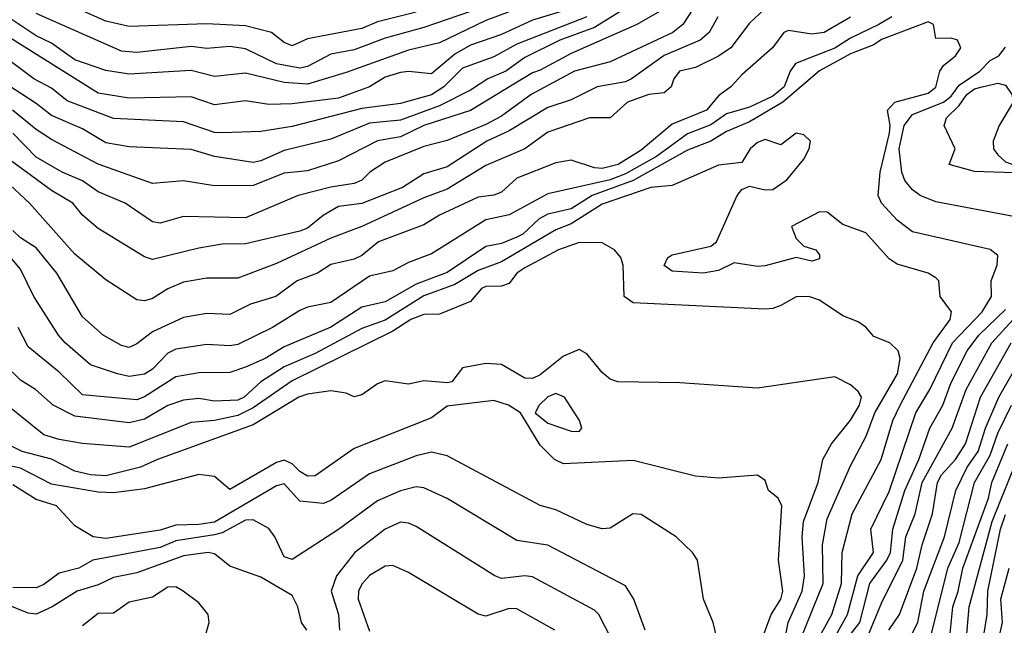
# Model space of a CAD drawing. Header units: metres. Extents: x -51132 to -49532, y -231222 to -229437.
# Tile 609 of 656: x -50065 to -50001, y -229780 to -229741. Entities that reach past the tile are written whole.
import ezdxf

# ---------------------------------------------------------------- set-up
doc = ezdxf.new("R2010")
doc.units = ezdxf.units.M
for name, color, linetype in [('CONTOUR_HALF', 8, 'Continuous'), ('CONTOUR_INDEX', 1, 'Continuous'), ('CONTOUR_INTER', 3, 'Continuous')]:
    doc.layers.add(name, color=color, linetype=linetype)

msp = doc.modelspace()

# ---------------------------------------------------------------- linework, layer by layer
at = {"layer": 'CONTOUR_HALF'}
for points, elevation in [([(-50024.58, -229739.553), (-50027.58, -229741.442), (-50029.814, -229742.259), (-50032.08, -229743.367), (-50033.297, -229744.259), (-50034.451, -229744.759), (-50035.58, -229745.486), (-50037.58, -229746.483), (-50040.08, -229747.415), (-50042.08, -229747.606), (-50044.58, -229748.627), (-50047.58, -229749.364), (-50049.08, -229750.035), (-50049.58, -229750.136), (-50052.08, -229749.748), (-50053.58, -229749.3), (-50057.58, -229749.125), (-50059.08, -229748.866), (-50060.58, -229747.978), (-50062.58, -229747.118), (-50063.58, -229746.335), (-50068.58, -229743.093)], 30.5), ([(-50028.58, -229740.073), (-50031.58, -229740.975), (-50033.58, -229741.898), (-50035.58, -229742.571), (-50036.58, -229743.168), (-50038.08, -229744.431), (-50039.58, -229744.275), (-50040.08, -229744.348), (-50041.08, -229744.635), (-50042.08, -229745.259), (-50044.08, -229745.991), (-50047.08, -229746.369), (-50048.58, -229746.398), (-50050.08, -229746.157), (-50052.08, -229746.426), (-50053.58, -229745.904), (-50057.58, -229745.99), (-50059.58, -229745.682), (-50065.58, -229741.913)], 31.5), ([(-50016.633, -229740.259), (-50017.58, -229741.17), (-50018.793, -229742.759), (-50019.58, -229743.292), (-50021.08, -229744.023), (-50022.092, -229744.259), (-50022.474, -229744.759), (-50022.632, -229745.259), (-50023.08, -229745.651), (-50024.08, -229745.756), (-50025.459, -229746.259), (-50026.58, -229747.254), (-50027.911, -229747.259), (-50030.58, -229748.175), (-50032.075, -229749.259), (-50034.58, -229750.341), (-50037.08, -229751.852), (-50038.58, -229752.419), (-50042.58, -229754.27), (-50044.58, -229755.003), (-50048.08, -229756.65), (-50050.58, -229757.594), (-50052.58, -229757.579), (-50054.08, -229757.851), (-50055.08, -229758.268), (-50056.08, -229758.902), (-50056.58, -229759.04), (-50057.08, -229758.974), (-50059.08, -229757.694), (-50061.08, -229756.037), (-50063.994, -229752.759), (-50065.58, -229751.298)], 28.5), ([(-50021.252, -229740.259), (-50021.896, -229741.259), (-50022.524, -229741.759), (-50026.58, -229743.645), (-50028.869, -229744.259), (-50031.663, -229745.759), (-50033.58, -229747.16), (-50034.58, -229747.687), (-50037.08, -229748.726), (-50038.58, -229749.107), (-50041.08, -229750.121), (-50042.062, -229750.759), (-50042.58, -229751.27), (-50043.08, -229751.502), (-50044.58, -229751.719), (-50046.68, -229752.259), (-50050.08, -229753.698), (-50054.08, -229753.612), (-50055.58, -229754.044), (-50056.08, -229753.953), (-50057.843, -229752.759), (-50059.58, -229752.02), (-50060.58, -229751.311), (-50061.907, -229750.759), (-50063.58, -229749.793), (-50065.08, -229748.247)], 29.5), ([(-50008.423, -229740.759), (-50009.243, -229741.259), (-50011.08, -229742.141), (-50012.08, -229742.769), (-50014.623, -229743.759), (-50014.975, -229744.259), (-50015.345, -229745.259), (-50016.08, -229745.866), (-50017.58, -229746.568), (-50019.08, -229747.001), (-50020.08, -229747.722), (-50021.58, -229748.297), (-50023.583, -229749.759), (-50025.58, -229750.874), (-50026.58, -229751.257), (-50030.58, -229752.147), (-50033.08, -229753.519), (-50034.58, -229753.836), (-50038.08, -229756.028), (-50039.58, -229756.582), (-50040.58, -229757.112), (-50042.08, -229757.459), (-50044.58, -229759.166), (-50046.08, -229759.457), (-50046.58, -229759.668), (-50048.33, -229760.759), (-50050.58, -229761.856), (-50051.08, -229761.951), (-50052.58, -229761.869), (-50054.58, -229762.17), (-50055.08, -229762.425), (-50056.08, -229763.445), (-50056.58, -229763.766), (-50057.58, -229763.922), (-50058.328, -229763.759), (-50060.08, -229763.161), (-50061.695, -229761.759), (-50062.13, -229761.259), (-50063.721, -229758.759), (-50064.58, -229757), (-50067.08, -229754.068)], 27.5), ([(-50035.58, -229740.407), (-50038.58, -229741.446), (-50041.08, -229742.138), (-50043.08, -229742.878), (-50044.58, -229743.155), (-50046.08, -229743.964), (-50046.58, -229744.056), (-50048.08, -229743.794), (-50050.08, -229742.822), (-50051.08, -229742.673), (-50052.58, -229742.8), (-50053.58, -229742.667), (-50057.08, -229743.045), (-50058.08, -229742.958), (-50063.58, -229740.548)], 32.5), ([(-50000.58, -229753.611), (-50005.58, -229752.669), (-50006.58, -229752.274), (-50007.08, -229751.892), (-50007.58, -229751.292), (-50007.762, -229750.759), (-50007.935, -229749.259), (-50007.615, -229747.759), (-50007.08, -229747.051), (-50005.08, -229746.244), (-50004.58, -229745.859), (-50004.08, -229745.162), (-50002.738, -229744.259), (-50002.08, -229743.575), (-50001.511, -229743.259), (-50001.08, -229742.712)], 27.5), ([(-50013.391, -229781.259), (-50012.293, -229779.259), (-50011.655, -229777.259), (-50011.614, -229775.259), (-50010.964, -229772.759), (-50009.097, -229769.259), (-50008.345, -229766.759), (-50007.868, -229765.759), (-50005.755, -229761.759), (-50004.66, -229760.259), (-50004.559, -229759.759), (-50005.302, -229758.759), (-50005.387, -229757.759), (-50005.58, -229757.562), (-50006.065, -229757.259), (-50008.08, -229756.694), (-50008.58, -229756.352), (-50010.08, -229754.679), (-50011.58, -229754.135), (-50012.58, -229753.331), (-50013.08, -229753.312), (-50014.886, -229754.259), (-50014.58, -229755.034), (-50014.08, -229755.533), (-50013.308, -229755.759), (-50013.08, -229756.08), (-50013.08, -229756.336), (-50013.58, -229756.485), (-50014.58, -229756.267), (-50016.58, -229756.803), (-50017.08, -229756.829), (-50018.58, -229756.602), (-50019.58, -229757.101), (-50020.58, -229757.267), (-50022.58, -229757.139), (-50023.08, -229756.766), (-50022.845, -229756.259), (-50022.58, -229756.079), (-50020.08, -229755.523), (-50019.719, -229755.259), (-50018.383, -229752.259), (-50018.08, -229751.874), (-50017.58, -229751.658), (-50016.58, -229751.898), (-50016.08, -229751.877), (-50015.179, -229751.259), (-50014.08, -229749.917), (-50013.737, -229749.259), (-50013.658, -229748.759), (-50014.08, -229748.354), (-50014.58, -229748.252), (-50015.58, -229749.011), (-50016.58, -229748.65), (-50017.08, -229748.847), (-50017.538, -229749.259), (-50018.08, -229750.135), (-50019.58, -229750.317), (-50022.58, -229751.623), (-50023.958, -229751.759), (-50027.08, -229752.824), (-50029.08, -229754.088), (-50030.08, -229754.475), (-50033.58, -229756.533), (-50035.08, -229757.099), (-50036.58, -229757.996), (-50038.58, -229758.718), (-50041.08, -229760.301), (-50042.58, -229760.836), (-50045.58, -229762.444), (-50047.58, -229763.293), (-50049.08, -229764.264), (-50050.165, -229765.259), (-50050.58, -229765.444), (-50052.08, -229765.516), (-50053.08, -229765.349), (-50054.08, -229765.448), (-50055.08, -229765.796), (-50056.58, -229766.661), (-50057.58, -229766.906), (-50061.08, -229766.477), (-50062.488, -229765.759), (-50063.608, -229764.759), (-50064.58, -229764.161), (-50065.58, -229763.194)], 26.5), ([(-50011.58, -229781.167), (-50010.483, -229779.759), (-50009.843, -229777.259), (-50008.728, -229775.759), (-50008.497, -229775.259), (-50008.345, -229773.759), (-50007.579, -229771.259), (-50006.673, -229769.259), (-50005.968, -229767.259), (-50005.131, -229765.759), (-50004.58, -229764.302), (-50003.568, -229762.259), (-50002.804, -229761.259), (-50001.08, -229759.611)], 27.5), ([(-50008.613, -229780.259), (-50007.926, -229779.259), (-50006.808, -229776.259), (-50006.468, -229774.759), (-50005.802, -229772.759), (-50005.467, -229770.759), (-50005.219, -229770.259), (-50004.32, -229769.259), (-50003.657, -229768.259), (-50002.695, -229765.259), (-50000.726, -229761.759)], 28.5), ([(-50015.758, -229783.259), (-50015.098, -229779.759), (-50014.2, -229777.759), (-50014.047, -229776.759), (-50014.195, -229774.259), (-50014.112, -229773.259), (-50013.158, -229770.759), (-50012.87, -229769.259), (-50012.313, -229768.259), (-50011.08, -229766.737), (-50010.498, -229765.759), (-50010.378, -229765.259), (-50010.58, -229764.887), (-50011.08, -229764.462), (-50012.08, -229763.951), (-50017.08, -229764.684), (-50022.08, -229764.338), (-50026.08, -229764.27), (-50026.58, -229764.093), (-50027.08, -229763.673), (-50028.08, -229762.454), (-50028.58, -229762.18), (-50029.58, -229762.605), (-50031.08, -229763.813), (-50031.58, -229764.059), (-50032.08, -229764.024), (-50033.58, -229763.155), (-50034.58, -229763.077), (-50036.08, -229763.365), (-50036.777, -229764.259), (-50037.08, -229764.334), (-50038.58, -229764.199), (-50039.58, -229764.407), (-50041.08, -229764.194), (-50041.58, -229764.388), (-50042.58, -229765.112), (-50043.08, -229765.225), (-50043.58, -229764.995), (-50044.58, -229764.842), (-50046.08, -229765.051), (-50046.64, -229765.259), (-50049.58, -229767.044), (-50055.757, -229769.259), (-50056.85, -229769.759), (-50059.08, -229770.312), (-50060.08, -229770.265), (-50061.08, -229770.015), (-50062.58, -229769.242), (-50064.475, -229768.759), (-50066.455, -229767.759)], 25.5), ([(-50005.923, -229780.759), (-50004.815, -229776.259), (-50004.08, -229774.613), (-50003.076, -229770.759), (-50002.08, -229768.988), (-50001.58, -229767.581), (-50000.709, -229765.759)], 29.5), ([(-50003.724, -229782.259), (-50003.428, -229778.759), (-50001.957, -229773.259), (-49999.934, -229768.259)], 30.5), ([(-50019.703, -229780.759), (-50019.935, -229779.759), (-50020.563, -229778.259), (-50020.938, -229775.759), (-50021.271, -229775.259), (-50022.324, -229774.259), (-50024.58, -229772.813), (-50025.113, -229772.759), (-50026.58, -229773.701), (-50027.08, -229773.736), (-50028.08, -229773.45), (-50030.08, -229772.513), (-50031.08, -229772.236), (-50037.08, -229769.026), (-50038.08, -229768.797), (-50039.08, -229769.034), (-50042.08, -229770.191), (-50044.58, -229771.908), (-50045.08, -229772.097), (-50046.58, -229771.942), (-50047.58, -229770.838), (-50048.08, -229770.96), (-50052.08, -229773.295), (-50053.08, -229773.455), (-50054.58, -229773.488), (-50055.58, -229773.827), (-50059.08, -229774.349), (-50059.892, -229774.259), (-50061.08, -229773.538), (-50062.269, -229772.259), (-50063.58, -229771.847), (-50065.08, -229770.905)], 24.5), ([(-50026.535, -229780.759), (-50027.295, -229779.259), (-50027.58, -229778.978), (-50031.58, -229776.834), (-50032.08, -229776.751), (-50033.58, -229776.943), (-50034, -229776.759), (-50039.08, -229773.582), (-50039.58, -229773.36), (-50040.08, -229773.313), (-50041.08, -229773.764), (-50043.036, -229775.259), (-50044.21, -229776.759), (-50044.566, -229777.759), (-50044.08, -229779.259), (-50044.014, -229780.259)], 23.5), ([(-50046.121, -229780.259), (-50046.462, -229779.759), (-50046.708, -229778.759), (-50047.08, -229778.028), (-50049.08, -229776.855), (-50051.08, -229776.128), (-50052.08, -229775.348), (-50052.483, -229775.259), (-50054.08, -229775.48), (-50057.08, -229776.577), (-50058.58, -229776.866), (-50059.58, -229777.346), (-50060.932, -229777.759), (-50062.54, -229778.759), (-50063.58, -229779.238), (-50064.08, -229779.176), (-50065.58, -229778.555)], 23.5), ([(-50001.724, -229781.759), (-50001.286, -229779.759), (-50001.394, -229778.259), (-50000.856, -229776.259)], 31.5)]:
    msp.add_lwpolyline(points, dxfattribs=dict(at, elevation=elevation))
at = {"layer": 'CONTOUR_INDEX'}
for points, elevation in [([(-50023.08, -229740.25), (-50024.849, -229741.259), (-50029.08, -229743.108), (-50031.08, -229744.195), (-50031.58, -229744.354), (-50035.58, -229746.78), (-50038.58, -229747.754), (-50040.08, -229748.477), (-50041.58, -229748.749), (-50044.08, -229750.024), (-50046.08, -229750.68), (-50047.58, -229750.83), (-50049.58, -229751.619), (-50052.08, -229751.638), (-50054.08, -229751.32), (-50056.08, -229751.493), (-50059.58, -229750.253), (-50062.58, -229748.65), (-50063.58, -229748.005), (-50065.093, -229746.759)], 30), ([(-50030.58, -229765.221), (-50031.141, -229765.759), (-50031.408, -229766.259), (-50030.58, -229766.932), (-50029.08, -229767.435), (-50028.58, -229767.459), (-50028.397, -229767.259), (-50028.546, -229766.759), (-50029.508, -229765.259), (-50030.08, -229765.008), (-50030.58, -229765.221)], 25), ([(-50016.761, -229780.759), (-50016.198, -229779.259), (-50015.572, -229778.259), (-50015.433, -229777.759), (-50015.721, -229775.759), (-50015.512, -229772.259), (-50015.743, -229771.759), (-50016.359, -229771.259), (-50016.58, -229770.617), (-50017.08, -229770.267), (-50019.58, -229770.477), (-50021.08, -229770.342), (-50025.08, -229769.325), (-50029.58, -229769.554), (-50030.165, -229769.259), (-50031.08, -229768.345), (-50032.356, -229766.259), (-50033.131, -229765.759), (-50034.08, -229765.478), (-50037.08, -229765.84), (-50038.08, -229766.578), (-50043.08, -229768.565), (-50045.58, -229770.322), (-50046.08, -229770.341), (-50046.58, -229770.051), (-50047.08, -229769.541), (-50047.58, -229769.315), (-50048.08, -229769.471), (-50051.08, -229771.208), (-50052.08, -229770.354), (-50053.08, -229770.238), (-50056.58, -229771.163), (-50058.58, -229771.424), (-50059.58, -229771.379), (-50062.58, -229770.848), (-50064.58, -229769.836), (-50067.08, -229769.32)], 25), ([(-50004.791, -229781.759), (-50004.481, -229778.759), (-50004.129, -229777.759), (-50003.836, -229776.259), (-50002.19, -229771.759), (-50001.971, -229770.759), (-50000.927, -229768.259)], 30)]:
    msp.add_lwpolyline(points, dxfattribs=dict(at, elevation=elevation))
at = {"layer": 'CONTOUR_INTER'}
for points, elevation in [([(-50039.08, -229740.45), (-50041.58, -229741.079), (-50042.58, -229741.514), (-50046.08, -229742.18), (-50047.08, -229742.618), (-50047.58, -229742.417), (-50048.395, -229741.759), (-50050.08, -229741.345), (-50052.58, -229741.218), (-50057.58, -229741.389), (-50059.08, -229741.039), (-50062.58, -229739.461)], 33), ([(-50028.08, -229740.752), (-50032.58, -229742.525), (-50034.08, -229743.326), (-50036.08, -229744.058), (-50037.304, -229745.259), (-50038.08, -229745.771), (-50040.08, -229746.348), (-50042.58, -229746.651), (-50047.08, -229747.815), (-50049.08, -229748.139), (-50051.58, -229748.221), (-50052.08, -229748.197), (-50054.08, -229747.524), (-50058.58, -229747.314), (-50061.58, -229746.169), (-50062.58, -229745.354), (-50063.723, -229744.759), (-50066.411, -229742.759)], 31), ([(-50019.629, -229740.759), (-50020.185, -229741.759), (-50020.765, -229742.259), (-50023.08, -229743.243), (-50025.202, -229744.759), (-50025.58, -229744.945), (-50027.408, -229745.259), (-50029.08, -229746.093), (-50030.58, -229746.597), (-50033.08, -229748.104), (-50034.512, -229748.759), (-50037.08, -229750.426), (-50038.58, -229750.873), (-50039.956, -229751.759), (-50042.58, -229752.772), (-50044.08, -229752.971), (-50045.08, -229753.547), (-50046.08, -229754.367), (-50046.58, -229754.552), (-50050.08, -229755.377), (-50051.58, -229755.391), (-50053.08, -229755.647), (-50056.08, -229756.385), (-50056.58, -229756.224), (-50059.58, -229754.381), (-50060.58, -229753.539), (-50061.217, -229752.759), (-50062.58, -229751.936), (-50065.581, -229749.759)], 29), ([(-50033.08, -229740.444), (-50034.58, -229741.003), (-50037.58, -229742.437), (-50039.58, -229742.895), (-50043.58, -229744.351), (-50046.08, -229745.087), (-50047.58, -229744.979), (-50050.08, -229744.378), (-50052.08, -229744.609), (-50053.58, -229744.214), (-50057.58, -229744.439), (-50059.08, -229744.204), (-50061.08, -229743.52), (-50062.58, -229742.444), (-50063.58, -229741.972), (-50065.58, -229740.653)], 32), ([(-50011.08, -229740.775), (-50012.769, -229741.759), (-50013.58, -229741.872), (-50015.08, -229741.628), (-50015.376, -229741.759), (-50016.099, -229742.759), (-50018.08, -229744.489), (-50018.787, -229745.259), (-50019.58, -229745.84), (-50020.356, -229746.759), (-50022.58, -229747.679), (-50024.58, -229749.334), (-50026.055, -229750.259), (-50027.08, -229750.523), (-50027.58, -229750.48), (-50029.08, -229749.995), (-50030.08, -229750.17), (-50032.58, -229751.142), (-50033.58, -229752.042), (-50034.08, -229752.238), (-50035.08, -229752.363), (-50037.58, -229753.535), (-50038.58, -229754.147), (-50041.516, -229755.259), (-50042.58, -229756.121), (-50043.08, -229756.365), (-50044.58, -229756.699), (-50045.437, -229757.259), (-50046.752, -229757.759), (-50048.122, -229758.759), (-50049.764, -229759.259), (-50051.08, -229759.927), (-50052.58, -229759.874), (-50054.08, -229760.122), (-50056.08, -229761.042), (-50057.08, -229761.824), (-50057.58, -229762.048), (-50058.08, -229761.932), (-50059.255, -229761.259), (-50060.58, -229760.073), (-50062.232, -229757.259), (-50063.58, -229755.633), (-50064.58, -229754.994), (-50065.08, -229754.509)], 28), ([(-50012.676, -229781.759), (-50011.279, -229779.259), (-50010.606, -229776.759), (-50009.606, -229775.259), (-50009.763, -229773.759), (-50008.58, -229771.331), (-50006.868, -229766.259), (-50005.962, -229764.759), (-50004.5, -229761.759), (-50002.582, -229759.759), (-50001.998, -229758.759), (-50002.018, -229757.759), (-50001.633, -229756.759), (-50001.58, -229756.134), (-50002.08, -229755.747), (-50007.08, -229754.612), (-50008.08, -229753.859), (-50009.091, -229752.759), (-50009.295, -229752.259), (-50009.177, -229750.759), (-50008.57, -229748.259), (-50008.518, -229747.759), (-50008.688, -229746.759), (-50008.226, -229746.259), (-50006.08, -229745.679), (-50005.58, -229745.287), (-50005.326, -229744.259), (-50005.08, -229743.895), (-50004.302, -229743.259), (-50003.962, -229742.759), (-50004.178, -229742.259), (-50004.58, -229742.128), (-50005.58, -229742.149), (-50005.724, -229741.259), (-50006.08, -229741.086), (-50009.08, -229742.223), (-50009.58, -229742.557), (-50011.08, -229743.132), (-50013.08, -229744.231), (-50015.45, -229746.259), (-50017.58, -229747.529), (-50019.08, -229748.14), (-50020.08, -229748.759), (-50021.58, -229749.35), (-50025.08, -229751.307), (-50027.728, -229752.259), (-50029.08, -229753.125), (-50030.58, -229753.464), (-50031.155, -229753.759), (-50032.196, -229754.759), (-50032.58, -229754.953), (-50033.58, -229755.357), (-50034.58, -229755.55), (-50037.08, -229757.214), (-50039.08, -229757.975), (-50041.08, -229759.123), (-50042.58, -229759.449), (-50044.58, -229760.755), (-50047.58, -229762.002), (-50048.821, -229762.759), (-50050.08, -229763.313), (-50051.08, -229763.673), (-50053.08, -229763.683), (-50054.58, -229763.943), (-50056.58, -229765.224), (-50057.08, -229765.428), (-50060.58, -229765.098), (-50062.08, -229763.635), (-50064.08, -229762.017), (-50064.74, -229760.759)], 27), ([(-50002.593, -229745.259), (-50001.58, -229745.035), (-50001.08, -229745.152), (-50000.683, -229745.759), (-50000.603, -229746.259), (-50001.49, -229747.759), (-50001.885, -229748.759), (-50001.868, -229749.259), (-50001.58, -229749.65), (-50001.08, -229750.093), (-50000.612, -229750.259), (-50000.466, -229750.759), (-50000.58, -229750.809), (-50003.08, -229750.721), (-50004.714, -229750.259), (-50004.339, -229749.259), (-50005.046, -229747.759), (-50004.89, -229747.259), (-50004.08, -229746.467), (-50003.58, -229745.755), (-50003.08, -229745.4), (-50002.593, -229745.259)], 28), ([(-50014.264, -229780.759), (-50012.834, -229777.259), (-50012.891, -229774.759), (-50012.58, -229773.092), (-50011.08, -229769.681), (-50010.076, -229767.759), (-50009.507, -229766.259), (-50008.052, -229763.759), (-50007.873, -229762.759), (-50007.998, -229762.259), (-50008.542, -229761.759), (-50009.58, -229761.341), (-50010.08, -229760.735), (-50010.58, -229760.396), (-50011.58, -229760.019), (-50013.08, -229759.015), (-50013.772, -229758.759), (-50014.58, -229758.79), (-50015.58, -229759.349), (-50016.08, -229759.545), (-50016.58, -229759.577), (-50025.08, -229759.183), (-50025.66, -229758.759), (-50025.741, -229756.759), (-50025.886, -229756.259), (-50026.292, -229755.759), (-50027.08, -229755.322), (-50028.58, -229755.289), (-50029.904, -229755.759), (-50032.08, -229756.914), (-50032.592, -229757.259), (-50033.08, -229757.931), (-50033.58, -229758.094), (-50034.58, -229758.121), (-50034.858, -229758.259), (-50035.58, -229759.089), (-50037.58, -229759.916), (-50038.58, -229759.933), (-50039.431, -229760.259), (-50040.58, -229760.997), (-50047.08, -229764.193), (-50049.58, -229765.934), (-50050.58, -229766.434), (-50052.08, -229766.754), (-50053.58, -229766.884), (-50057.58, -229768.466), (-50060.58, -229768.246), (-50062.08, -229767.99), (-50063.08, -229767.675), (-50066.08, -229765.269)], 26), ([(-50010.003, -229780.759), (-50009.08, -229778.527), (-50007.709, -229775.759), (-50007.519, -229774.259), (-50006.909, -229772.759), (-50006.467, -229770.759), (-50004.525, -229767.259), (-50003.626, -229764.759), (-50001.979, -229761.759), (-50000.599, -229760.259)], 28), ([(-50007.999, -229782.259), (-50006.747, -229779.759), (-50006.344, -229777.759), (-50005.025, -229774.259), (-50004.282, -229771.259), (-50003.549, -229769.759), (-50002.851, -229768.759), (-50002.385, -229767.259), (-50001.514, -229765.259), (-49999.518, -229761.759)], 29), ([(-50024.306, -229780.259), (-50025.051, -229778.259), (-50025.58, -229777.401), (-50030.58, -229774.78), (-50032.58, -229774.481), (-50037.08, -229771.79), (-50038.58, -229771.086), (-50039.08, -229771.034), (-50040.08, -229771.276), (-50041.58, -229771.938), (-50044.08, -229773.782), (-50047.08, -229775.707), (-50047.58, -229775.531), (-50048.187, -229774.259), (-50048.58, -229773.721), (-50049.58, -229773.149), (-50050.08, -229773.185), (-50051.58, -229773.993), (-50052.08, -229774.126), (-50054.58, -229774.514), (-50055.58, -229774.934), (-50059.922, -229775.759), (-50060.816, -229776.259), (-50062.08, -229776.582), (-50063.08, -229777.322), (-50063.58, -229777.533), (-50065.08, -229777.506)], 24), ([(-50003.08, -229784.325), (-50002.268, -229779.259), (-50002.235, -229777.759), (-50001.417, -229773.759), (-50001.08, -229772.803)], 31), ([(-50030.142, -229780.259), (-50032.58, -229778.887), (-50033.08, -229778.856), (-50034.58, -229779.35), (-50035.08, -229779.227), (-50039.58, -229776.547), (-50040.58, -229776.093), (-50041.08, -229776.131), (-50042.08, -229776.736), (-50042.58, -229777.288), (-50042.804, -229777.759), (-50042.817, -229778.259), (-50042.08, -229780.317)], 23), ([(-50052.711, -229780.759), (-50052.415, -229779.759), (-50052.493, -229779.259), (-50053.08, -229778.502), (-50054.092, -229777.759), (-50054.58, -229777.478), (-50055.08, -229777.5), (-50056.08, -229778.132), (-50057.58, -229778.447), (-50058.58, -229779.157), (-50059.58, -229779.19), (-50060.58, -229779.983)], 23)]:
    msp.add_lwpolyline(points, dxfattribs=dict(at, elevation=elevation))

doc.saveas('drawing.dxf')
